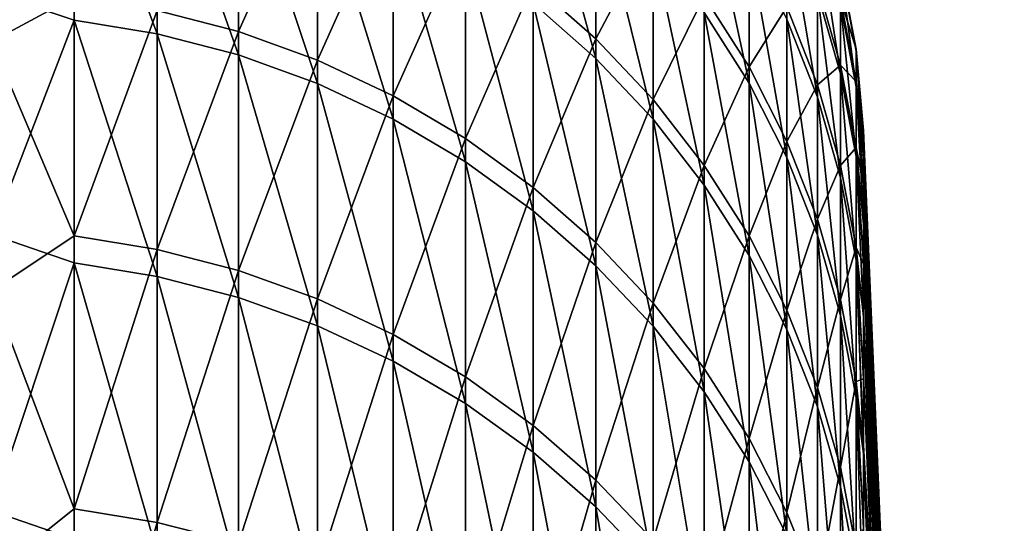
# Model space of a CAD drawing. Header units: metres. Extents: x -2 to 78, y -85 to 85.
# Tile 447 of 500: x 8.8 to 11, y 81.96 to 83.08. Entities that reach past the tile are written whole.
import ezdxf

# ---------------------------------------------------------------- set-up
doc = ezdxf.new("R2010")
doc.units = ezdxf.units.M
doc.layers.add('solid_20004802', color=7, linetype='CONTINUOUS')

msp = doc.modelspace()

# ---------------------------------------------------------------- linework, layer by layer
at = {"layer": 'solid_20004802'}
for points in [[(8.924562, 83.077682, -16.66118), (8.740137, 83.139313, -16.420053), (8.924562, 83.542999, -14.144382)], [(8.924562, 83.542999, -14.144382), (9.109715, 83.512489, -14.139215), (9.109715, 83.04734, -16.655094)], [(8.924562, 83.077682, -16.66118), (8.924562, 83.542999, -14.144382), (9.109715, 83.04734, -16.655094)], [(8.924562, 83.12973, 16.399529), (8.740137, 83.509003, 14.422576), (8.740137, 83.030327, 16.962572)], [(9.109715, 83.512489, -14.139215), (9.291151, 83.464989, -14.131174), (9.291151, 83.000107, -16.645622)], [(9.109715, 83.04734, -16.655094), (9.109715, 83.512489, -14.139215), (9.291151, 83.000107, -16.645622)], [(9.109715, 83.099365, 16.393539), (9.291151, 83.052109, 16.384216), (9.291151, 83.509071, 13.868317)], [(9.291151, 83.509071, 13.868317), (9.291151, 83.052109, 16.384216), (9.467271, 83.444977, 13.857673)], [(9.948537, 83.502823, -11.555275), (10.08855, 83.37896, -11.538135), (10.08855, 82.992432, -14.051167)], [(9.948537, 83.115723, -14.072041), (9.948537, 83.502823, -11.555275), (10.08855, 82.992432, -14.051167)], [(9.291151, 83.464989, -14.131174), (9.467271, 83.400932, -14.120329), (9.467271, 82.936409, -16.632847)], [(9.291151, 83.000107, -16.645622), (9.291151, 83.464989, -14.131174), (9.467271, 82.936409, -16.632847)], [(9.291151, 83.052109, 16.384216), (9.467271, 82.988365, 16.371641), (9.467271, 83.444977, 13.857673)], [(9.467271, 83.444977, 13.857673), (9.467271, 82.988365, 16.371641), (9.636523, 83.364876, 13.844371)], [(9.948537, 83.159615, 13.810283), (10.08855, 83.036263, 13.789798), (10.08855, 83.414871, 11.27556)], [(10.08855, 83.414871, 11.27556), (10.08855, 83.036263, 13.789798), (10.216221, 83.278496, 11.257125)], [(9.467271, 83.400932, -14.120329), (9.636523, 83.320877, -14.106774), (9.636523, 82.856796, -16.616882)], [(9.467271, 82.936409, -16.632847), (9.467271, 83.400932, -14.120329), (9.636523, 82.856796, -16.616882)], [(10.330427, 83.404449, -8.983879), (10.430161, 83.24633, -8.966847), (10.430161, 82.937523, -11.477048)], [(10.330427, 83.095062, -11.498848), (10.330427, 83.404449, -8.983879), (10.430161, 82.937523, -11.477048)], [(9.467271, 82.988365, 16.371641), (9.636523, 82.908707, 16.355927), (9.636523, 83.364876, 13.844371)], [(9.636523, 83.364876, 13.844371), (9.636523, 82.908707, 16.355927), (9.797419, 83.269478, 13.828527)], [(10.08855, 83.37896, -11.538135), (10.216221, 83.242638, -11.51927), (10.216221, 82.856743, -14.028194)], [(10.08855, 82.992432, -14.051167), (10.08855, 83.37896, -11.538135), (10.216221, 82.856743, -14.028194)], [(9.636523, 83.320877, -14.106774), (9.797419, 83.225525, -14.090631), (9.797419, 82.761978, -16.597866)], [(9.636523, 82.856796, -16.616882), (9.636523, 83.320877, -14.106774), (9.797419, 82.761978, -16.597866)], [(10.514546, 83.311989, -6.435551), (10.582837, 83.13765, -6.422083), (10.582837, 82.905754, -8.930162)], [(10.514546, 83.079613, -8.948889), (10.514546, 83.311989, -6.435551), (10.582837, 82.905754, -8.930162)], [(10.08855, 83.036263, 13.789798), (10.216221, 82.900505, 13.767252), (10.216221, 83.278496, 11.257125)], [(10.216221, 83.278496, 11.257125), (10.216221, 82.900505, 13.767252), (10.330427, 83.130852, 11.237167)], [(10.582837, 83.293686, -3.908145), (10.634434, 83.113396, -3.899686), (10.634434, 82.957695, -6.408183)], [(10.582837, 83.13765, -6.422083), (10.582837, 83.293686, -3.908145), (10.634434, 82.957695, -6.408183)], [(9.636523, 82.908707, 16.355927), (9.797419, 82.813828, 16.33721), (9.797419, 83.269478, 13.828527)], [(9.797419, 83.269478, 13.828527), (9.797419, 82.813828, 16.33721), (9.948537, 83.159615, 13.810283)], [(10.330427, 83.130852, 11.237167), (10.430161, 82.973251, 11.215864), (10.430161, 83.274147, 8.704703)], [(10.430161, 83.274147, 8.704703), (10.430161, 82.973251, 11.215864), (10.514546, 83.107376, 8.68727)], [(10.216221, 83.242638, -11.51927), (10.330427, 83.095062, -11.498848), (10.330427, 82.709854, -14.003325)], [(10.216221, 82.856743, -14.028194), (10.216221, 83.242638, -11.51927), (10.330427, 82.709854, -14.003325)], [(10.430161, 83.24633, -8.966847), (10.514546, 83.079613, -8.948889), (10.514546, 82.771423, -11.454062)], [(10.430161, 82.937523, -11.477048), (10.430161, 83.24633, -8.966847), (10.514546, 82.771423, -11.454062)], [(9.797419, 83.225525, -14.090631), (9.948537, 83.115723, -14.072041), (9.948537, 82.652786, -16.575968)], [(9.797419, 82.761978, -16.597866), (9.797419, 83.225525, -14.090631), (9.948537, 82.652786, -16.575968)], [(10.634434, 83.19722, 1.125691), (10.66888, 83.012703, 1.123195), (10.66888, 83.008751, -1.384553)], [(10.634434, 83.19722, 1.125691), (10.634434, 83.125259, 3.637985), (10.66888, 83.012703, 1.123195)], [(10.634434, 83.19326, -1.38763), (10.634434, 83.19722, 1.125691), (10.66888, 83.008751, -1.384553)], [(10.634434, 83.19326, -1.38763), (10.66888, 83.008751, -1.384553), (10.66888, 82.929062, -3.891037)], [(10.634434, 83.113396, -3.899686), (10.634434, 83.19326, -1.38763), (10.66888, 82.929062, -3.891037)], [(9.797419, 82.813828, 16.33721), (9.948537, 82.704567, 16.315655), (9.948537, 83.159615, 13.810283)], [(9.948537, 83.159615, 13.810283), (9.948537, 82.704567, 16.315655), (10.08855, 83.036263, 13.789798)], [(10.514546, 83.107376, 8.68727), (10.582837, 82.933464, 8.669091), (10.582837, 83.157455, 6.160295)], [(10.582837, 83.157455, 6.160295), (10.634434, 82.977463, 6.14696), (10.634434, 83.125259, 3.637985)], [(10.582837, 83.157455, 6.160295), (10.582837, 82.933464, 8.669091), (10.634434, 82.977463, 6.14696)], [(8.924562, 83.077682, -16.66118), (8.740137, 82.599899, -18.947847), (8.740137, 83.139313, -16.420053)], [(8.924562, 83.12973, 16.399529), (8.740137, 83.030327, 16.962572), (8.924562, 82.596489, 18.902817)], [(8.924562, 83.12973, 16.399529), (8.924562, 82.596489, 18.902817), (9.109715, 83.099365, 16.393539)], [(10.216221, 82.900505, 13.767252), (10.330427, 82.753532, 13.742845), (10.330427, 83.130852, 11.237167)], [(10.330427, 83.130852, 11.237167), (10.330427, 82.753532, 13.742845), (10.430161, 82.973251, 11.215864)], [(10.582837, 83.13765, -6.422083), (10.634434, 82.957695, -6.408183), (10.634434, 82.726303, -8.910832)], [(10.582837, 82.905754, -8.930162), (10.582837, 83.13765, -6.422083), (10.634434, 82.726303, -8.910832)], [(10.634434, 83.125259, 3.637985), (10.66888, 82.940903, 3.629917), (10.66888, 83.012703, 1.123195)], [(10.634434, 83.125259, 3.637985), (10.634434, 82.977463, 6.14696), (10.66888, 82.940903, 3.629917)], [(9.948537, 83.115723, -14.072041), (10.08855, 82.992432, -14.051167), (10.08855, 82.530182, -16.55138)], [(9.948537, 82.652786, -16.575968), (9.948537, 83.115723, -14.072041), (10.08855, 82.530182, -16.55138)], [(10.430161, 82.973251, 11.215864), (10.514546, 82.807076, 11.193401), (10.514546, 83.107376, 8.68727)], [(10.514546, 83.107376, 8.68727), (10.514546, 82.807076, 11.193401), (10.582837, 82.933464, 8.669091)], [(10.634434, 83.113396, -3.899686), (10.66888, 82.929062, -3.891037), (10.66888, 82.773712, -6.39397)], [(10.634434, 82.957695, -6.408183), (10.634434, 83.113396, -3.899686), (10.66888, 82.773712, -6.39397)], [(8.924562, 82.596489, 18.902817), (9.109715, 82.566322, 18.895912), (9.109715, 83.099365, 16.393539)], [(9.109715, 83.099365, 16.393539), (9.109715, 82.566322, 18.895912), (9.291151, 83.052109, 16.384216)], [(10.330427, 83.095062, -11.498848), (10.430161, 82.937523, -11.477048), (10.430161, 82.553047, -13.976776)], [(10.330427, 82.709854, -14.003325), (10.330427, 83.095062, -11.498848), (10.430161, 82.553047, -13.976776)], [(10.514546, 83.079613, -8.948889), (10.582837, 82.905754, -8.930162), (10.582837, 82.598213, -11.430094)], [(10.514546, 82.771423, -11.454062), (10.514546, 83.079613, -8.948889), (10.582837, 82.598213, -11.430094)], [(8.924562, 82.53656, -19.162777), (8.740137, 82.599899, -18.947847), (8.924562, 83.077682, -16.66118)], [(8.924562, 83.077682, -16.66118), (9.109715, 83.04734, -16.655094), (9.109715, 82.506416, -19.155777)], [(8.924562, 82.53656, -19.162777), (8.924562, 83.077682, -16.66118), (9.109715, 82.506416, -19.155777)], [(9.109715, 82.566322, 18.895912), (9.291151, 82.519363, 18.885166), (9.291151, 83.052109, 16.384216)], [(9.109715, 83.04734, -16.655094), (9.291151, 83.000107, -16.645622), (9.291151, 82.459496, -19.144884)], [(9.109715, 82.506416, -19.155777), (9.109715, 83.04734, -16.655094), (9.291151, 82.459496, -19.144884)], [(9.291151, 83.052109, 16.384216), (9.291151, 82.519363, 18.885166), (9.467271, 82.988365, 16.371641)], [(9.948537, 82.704567, 16.315655), (10.08855, 82.581886, 16.291452), (10.08855, 83.036263, 13.789798)], [(10.08855, 83.036263, 13.789798), (10.08855, 82.581886, 16.291452), (10.216221, 82.900505, 13.767252)], [(8.924562, 82.596489, 18.902817), (8.740137, 83.030327, 16.962572), (8.740137, 82.474411, 19.48679)], [(10.685887, 82.810036, 1.951835), (10.66888, 83.012703, 1.123195), (10.66888, 82.940903, 3.629917)], [(10.685841, 82.83194, -0.59848), (10.66888, 83.008751, -1.384553), (10.66888, 83.012703, 1.123195)], [(10.685879, 82.830467, 0.676967), (10.685841, 82.83194, -0.59848), (10.66888, 83.012703, 1.123195)], [(10.685887, 82.810036, 1.951835), (10.685879, 82.830467, 0.676967), (10.66888, 83.012703, 1.123195)], [(9.291151, 83.000107, -16.645622), (9.467271, 82.936409, -16.632847), (9.467271, 82.39621, -19.13019)], [(9.291151, 82.459496, -19.144884), (9.291151, 83.000107, -16.645622), (9.467271, 82.39621, -19.13019)], [(10.08855, 82.992432, -14.051167), (10.216221, 82.856743, -14.028194), (10.216221, 82.395248, -16.524319)], [(10.08855, 82.530182, -16.55138), (10.08855, 82.992432, -14.051167), (10.216221, 82.395248, -16.524319)], [(10.685893, 82.773071, -3.148091), (10.66888, 82.929062, -3.891037), (10.66888, 83.008751, -1.384553)], [(10.685866, 82.812325, -1.873487), (10.685893, 82.773071, -3.148091), (10.66888, 83.008751, -1.384553)], [(10.685841, 82.83194, -0.59848), (10.685866, 82.812325, -1.873487), (10.66888, 83.008751, -1.384553)], [(9.291151, 82.519363, 18.885166), (9.467271, 82.456032, 18.870672), (9.467271, 82.988365, 16.371641)], [(9.467271, 82.988365, 16.371641), (9.467271, 82.456032, 18.870672), (9.636523, 82.908707, 16.355927)], [(10.330427, 82.753532, 13.742845), (10.430161, 82.596642, 13.71679), (10.430161, 82.973251, 11.215864)], [(10.430161, 82.973251, 11.215864), (10.430161, 82.596642, 13.71679), (10.514546, 82.807076, 11.193401)], [(10.582837, 82.933464, 8.669091), (10.634434, 82.753952, 8.650327), (10.634434, 82.977463, 6.14696)], [(10.634434, 82.977463, 6.14696), (10.66888, 82.793434, 6.133327), (10.66888, 82.940903, 3.629917)], [(10.634434, 82.977463, 6.14696), (10.634434, 82.753952, 8.650327), (10.66888, 82.793434, 6.133327)], [(10.634434, 82.957695, -6.408183), (10.66888, 82.773712, -6.39397), (10.66888, 82.542831, -8.89107)], [(10.634434, 82.726303, -8.910832), (10.634434, 82.957695, -6.408183), (10.66888, 82.542831, -8.89107)], [(9.467271, 82.936409, -16.632847), (9.636523, 82.856796, -16.616882), (9.636523, 82.317116, -19.111828)], [(9.467271, 82.39621, -19.13019), (9.467271, 82.936409, -16.632847), (9.636523, 82.317116, -19.111828)], [(10.430161, 82.937523, -11.477048), (10.514546, 82.771423, -11.454062), (10.514546, 82.387718, -13.948784)], [(10.430161, 82.553047, -13.976776), (10.430161, 82.937523, -11.477048), (10.514546, 82.387718, -13.948784)], [(10.514546, 82.807076, 11.193401), (10.582837, 82.633797, 11.169978), (10.582837, 82.933464, 8.669091)], [(10.582837, 82.933464, 8.669091), (10.582837, 82.633797, 11.169978), (10.634434, 82.753952, 8.650327)], [(10.685845, 82.7117, 4.499283), (10.66888, 82.940903, 3.629917), (10.66888, 82.793434, 6.133327)], [(10.685855, 82.770935, 3.225872), (10.685887, 82.810036, 1.951835), (10.66888, 82.940903, 3.629917)], [(10.685845, 82.7117, 4.499283), (10.685855, 82.770935, 3.225872), (10.66888, 82.940903, 3.629917)], [(10.685843, 82.637962, -5.695982), (10.66888, 82.773712, -6.39397), (10.66888, 82.929062, -3.891037)], [(10.685856, 82.715614, -4.422469), (10.685843, 82.637962, -5.695982), (10.66888, 82.929062, -3.891037)], [(10.685893, 82.773071, -3.148091), (10.685856, 82.715614, -4.422469), (10.66888, 82.929062, -3.891037)], [(9.467271, 82.456032, 18.870672), (9.636523, 82.376884, 18.852558), (9.636523, 82.908707, 16.355927)], [(9.636523, 82.908707, 16.355927), (9.636523, 82.376884, 18.852558), (9.797419, 82.813828, 16.33721)], [(10.582837, 82.905754, -8.930162), (10.634434, 82.726303, -8.910832), (10.634434, 82.419426, -11.405353)], [(10.582837, 82.598213, -11.430094), (10.582837, 82.905754, -8.930162), (10.634434, 82.419426, -11.405353)], [(10.08855, 82.581886, 16.291452), (10.216221, 82.446869, 16.264818), (10.216221, 82.900505, 13.767252)], [(10.216221, 82.900505, 13.767252), (10.216221, 82.446869, 16.264818), (10.330427, 82.753532, 13.742845)], [(9.636523, 82.856796, -16.616882), (9.797419, 82.761978, -16.597866), (9.797419, 82.222916, -19.089956)], [(9.636523, 82.317116, -19.111828), (9.636523, 82.856796, -16.616882), (9.797419, 82.222916, -19.089956)], [(10.216221, 82.856743, -14.028194), (10.330427, 82.709854, -14.003325), (10.330427, 82.249176, -16.495024)], [(10.216221, 82.395248, -16.524319), (10.216221, 82.856743, -14.028194), (10.330427, 82.249176, -16.495024)], [(10.836858, 79.208786, -4.066239), (10.685866, 82.812325, -1.873487), (10.685841, 82.83194, -0.59848)], [(10.864034, 78.606232, -2.980007), (10.685841, 82.83194, -0.59848), (10.685879, 82.830467, 0.676967)], [(10.836858, 79.208786, -4.066239), (10.685841, 82.83194, -0.59848), (10.864034, 78.606232, -2.980007)], [(10.891718, 77.97113, -1.912491), (10.685879, 82.830467, 0.676967), (10.685887, 82.810036, 1.951835)], [(10.864034, 78.606232, -2.980007), (10.685879, 82.830467, 0.676967), (10.891718, 77.97113, -1.912491)], [(9.636523, 82.376884, 18.852558), (9.797419, 82.282616, 18.830984), (9.797419, 82.813828, 16.33721)], [(9.797419, 82.813828, 16.33721), (9.797419, 82.282616, 18.830984), (9.948537, 82.704567, 16.315655)], [(10.430161, 82.596642, 13.71679), (10.514546, 82.431221, 13.689319), (10.514546, 82.807076, 11.193401)], [(10.514546, 82.807076, 11.193401), (10.514546, 82.431221, 13.689319), (10.582837, 82.633797, 11.169978)], [(10.634434, 82.753952, 8.650327), (10.66888, 82.570412, 8.631142), (10.66888, 82.793434, 6.133327)], [(10.685877, 82.533333, 7.042693), (10.66888, 82.793434, 6.133327), (10.66888, 82.570412, 8.631142)], [(10.685889, 82.631653, 5.771917), (10.685845, 82.7117, 4.499283), (10.66888, 82.793434, 6.133327)], [(10.68589, 82.621788, 5.910974), (10.685889, 82.631653, 5.771917), (10.66888, 82.793434, 6.133327)], [(10.685877, 82.533333, 7.042693), (10.68589, 82.621788, 5.910974), (10.66888, 82.793434, 6.133327)], [(10.919883, 77.304062, -0.864666), (10.685887, 82.810036, 1.951835), (10.685855, 82.770935, 3.225872)], [(10.836858, 79.208786, -4.066239), (10.685893, 82.773071, -3.148091), (10.685866, 82.812325, -1.873487)], [(10.891718, 77.97113, -1.912491), (10.685887, 82.810036, 1.951835), (10.919883, 77.304062, -0.864666)], [(10.514546, 82.771423, -11.454062), (10.582837, 82.598213, -11.430094), (10.582837, 82.215309, -13.919595)], [(10.514546, 82.387718, -13.948784), (10.514546, 82.771423, -11.454062), (10.582837, 82.215309, -13.919595)], [(10.685889, 82.422287, -8.238398), (10.66888, 82.542831, -8.89107), (10.66888, 82.773712, -6.39397)], [(10.685878, 82.539665, -6.967994), (10.685889, 82.422287, -8.238398), (10.66888, 82.773712, -6.39397)], [(10.685843, 82.637962, -5.695982), (10.685878, 82.539665, -6.967994), (10.66888, 82.773712, -6.39397)], [(10.948505, 76.605637, 0.162513), (10.685855, 82.770935, 3.225872), (10.685845, 82.7117, 4.499283)], [(10.919883, 77.304062, -0.864666), (10.685855, 82.770935, 3.225872), (10.948505, 76.605637, 0.162513)], [(10.810213, 79.778244, -5.170194), (10.685856, 82.715614, -4.422469), (10.685893, 82.773071, -3.148091)], [(10.810213, 79.778244, -5.170194), (10.685893, 82.773071, -3.148091), (10.836858, 79.208786, -4.066239)], [(9.797419, 82.761978, -16.597866), (9.948537, 82.652786, -16.575968), (9.948537, 82.114433, -19.06477)], [(9.797419, 82.222916, -19.089956), (9.797419, 82.761978, -16.597866), (9.948537, 82.114433, -19.06477)], [(10.216221, 82.446869, 16.264818), (10.330427, 82.300705, 16.235983), (10.330427, 82.753532, 13.742845)], [(10.330427, 82.753532, 13.742845), (10.330427, 82.300705, 16.235983), (10.430161, 82.596642, 13.71679)], [(10.582837, 82.633797, 11.169978), (10.634434, 82.454926, 11.1458), (10.634434, 82.753952, 8.650327)], [(10.634434, 82.753952, 8.650327), (10.634434, 82.454926, 11.1458), (10.66888, 82.570412, 8.631142)], [(9.797419, 82.282616, 18.830984), (9.948537, 82.174049, 18.806139), (9.948537, 82.704567, 16.315655)], [(9.948537, 82.704567, 16.315655), (9.948537, 82.174049, 18.806139), (10.08855, 82.581886, 16.291452)], [(10.330427, 82.709854, -14.003325), (10.430161, 82.553047, -13.976776), (10.430161, 82.093246, -16.463753)], [(10.330427, 82.249176, -16.495024), (10.330427, 82.709854, -14.003325), (10.430161, 82.093246, -16.463753)], [(10.634434, 82.726303, -8.910832), (10.66888, 82.542831, -8.89107), (10.66888, 82.236633, -11.380057)], [(10.634434, 82.419426, -11.405353), (10.634434, 82.726303, -8.910832), (10.66888, 82.236633, -11.380057)], [(10.784125, 80.314087, -6.290864), (10.685843, 82.637962, -5.695982), (10.685856, 82.715614, -4.422469)], [(10.948505, 76.605637, 0.162513), (10.685845, 82.7117, 4.499283), (10.685889, 82.631653, 5.771917)], [(10.784125, 80.314087, -6.290864), (10.685856, 82.715614, -4.422469), (10.810213, 79.778244, -5.170194)], [(9.948537, 82.652786, -16.575968), (10.08855, 82.530182, -16.55138), (10.08855, 81.99263, -19.036489)], [(9.948537, 82.114433, -19.06477), (9.948537, 82.652786, -16.575968), (10.08855, 81.99263, -19.036489)], [(10.514546, 82.431221, 13.689319), (10.582837, 82.258728, 13.660673), (10.582837, 82.633797, 11.169978)], [(10.582837, 82.633797, 11.169978), (10.582837, 82.258728, 13.660673), (10.634434, 82.454926, 11.1458)], [(10.758617, 80.815819, -7.427227), (10.685878, 82.539665, -6.967994), (10.685843, 82.637962, -5.695982)], [(10.758617, 80.815819, -7.427227), (10.685843, 82.637962, -5.695982), (10.784125, 80.314087, -6.290864)], [(10.720858, 81.724525, 7.086074), (10.68589, 82.621788, 5.910974), (10.685877, 82.533333, 7.042693)], [(10.948505, 76.605637, 0.162513), (10.685889, 82.631653, 5.771917), (10.68589, 82.621788, 5.910974)], [(10.948505, 76.605637, 0.162513), (10.68589, 82.621788, 5.910974), (10.977557, 75.876495, 1.168105)], [(10.720858, 81.724525, 7.086074), (10.977557, 75.876495, 1.168105), (10.68589, 82.621788, 5.910974)], [(8.924562, 82.53656, -19.162777), (8.740137, 81.983643, -21.458014), (8.740137, 82.599899, -18.947847)], [(8.924562, 82.596489, 18.902817), (8.740137, 82.474411, 19.48679), (8.924562, 81.987885, 21.388857)], [(8.924562, 82.596489, 18.902817), (8.924562, 81.987885, 21.388857), (9.109715, 82.566322, 18.895912)], [(10.330427, 82.300705, 16.235983), (10.430161, 82.144676, 16.205202), (10.430161, 82.596642, 13.71679)], [(10.430161, 82.596642, 13.71679), (10.430161, 82.144676, 16.205202), (10.514546, 82.431221, 13.689319)], [(10.582837, 82.598213, -11.430094), (10.634434, 82.419426, -11.405353), (10.634434, 82.037354, -13.889465)], [(10.582837, 82.215309, -13.919595), (10.582837, 82.598213, -11.430094), (10.634434, 82.037354, -13.889465)], [(9.948537, 82.174049, 18.806139), (10.08855, 82.052162, 18.778244), (10.08855, 82.581886, 16.291452)], [(10.08855, 82.581886, 16.291452), (10.08855, 82.052162, 18.778244), (10.216221, 82.446869, 16.264818)], [(8.924562, 81.987885, 21.388857), (9.109715, 81.957939, 21.381044), (9.109715, 82.566322, 18.895912)], [(9.109715, 82.566322, 18.895912), (9.109715, 81.957939, 21.381044), (9.291151, 82.519363, 18.885166)], [(10.430161, 82.553047, -13.976776), (10.514546, 82.387718, -13.948784), (10.514546, 81.928833, -16.430779)], [(10.430161, 82.093246, -16.463753), (10.430161, 82.553047, -13.976776), (10.514546, 81.928833, -16.430779)], [(10.634434, 82.454926, 11.1458), (10.66888, 82.272057, 11.12108), (10.66888, 82.570412, 8.631142)], [(10.685861, 82.277908, 9.578964), (10.66888, 82.570412, 8.631142), (10.66888, 82.272057, 11.12108)], [(10.685847, 82.415886, 8.311662), (10.685877, 82.533333, 7.042693), (10.66888, 82.570412, 8.631142)], [(10.685861, 82.277908, 9.578964), (10.685847, 82.415886, 8.311662), (10.66888, 82.570412, 8.631142)], [(8.924562, 81.920135, -21.646889), (8.740137, 81.983643, -21.458014), (8.924562, 82.53656, -19.162777)], [(8.924562, 82.53656, -19.162777), (9.109715, 82.506416, -19.155777), (9.109715, 81.890213, -21.638983)], [(8.924562, 81.920135, -21.646889), (8.924562, 82.53656, -19.162777), (9.109715, 81.890213, -21.638983)], [(10.08855, 82.530182, -16.55138), (10.216221, 82.395248, -16.524319), (10.216221, 81.858574, -19.005365)], [(10.08855, 81.99263, -19.036489), (10.08855, 82.530182, -16.55138), (10.216221, 81.858574, -19.005365)], [(10.685856, 82.110909, -10.91918), (10.66888, 82.236633, -11.380057), (10.66888, 82.542831, -8.89107)], [(10.685852, 82.130211, -10.773693), (10.685856, 82.110909, -10.91918), (10.66888, 82.542831, -8.89107)], [(10.685842, 82.286682, -9.507164), (10.685852, 82.130211, -10.773693), (10.66888, 82.542831, -8.89107)], [(10.685889, 82.422287, -8.238398), (10.685842, 82.286682, -9.507164), (10.66888, 82.542831, -8.89107)], [(10.720858, 81.724525, 7.086074), (10.685877, 82.533333, 7.042693), (10.685847, 82.415886, 8.311662)], [(10.733713, 81.282997, -8.578244), (10.685889, 82.422287, -8.238398), (10.685878, 82.539665, -6.967994)], [(10.733713, 81.282997, -8.578244), (10.685878, 82.539665, -6.967994), (10.758617, 80.815819, -7.427227)], [(9.109715, 81.957939, 21.381044), (9.291151, 81.911324, 21.368885), (9.291151, 82.519363, 18.885166)], [(9.291151, 82.519363, 18.885166), (9.291151, 81.911324, 21.368885), (9.467271, 82.456032, 18.870672)], [(9.109715, 82.506416, -19.155777), (9.291151, 82.459496, -19.144884), (9.291151, 81.843643, -21.626677)], [(9.109715, 81.890213, -21.638983), (9.109715, 82.506416, -19.155777), (9.291151, 81.843643, -21.626677)], [(8.924562, 81.987885, 21.388857), (8.740137, 82.474411, 19.48679), (8.740137, 81.841782, 21.99288)], [(9.291151, 82.459496, -19.144884), (9.467271, 82.39621, -19.13019), (9.467271, 81.78083, -21.610077)], [(9.291151, 81.843643, -21.626677), (9.291151, 82.459496, -19.144884), (9.467271, 81.78083, -21.610077)], [(9.291151, 81.911324, 21.368885), (9.467271, 81.848465, 21.352486), (9.467271, 82.456032, 18.870672)], [(9.467271, 82.456032, 18.870672), (9.467271, 81.848465, 21.352486), (9.636523, 82.376884, 18.852558)], [(10.08855, 82.052162, 18.778244), (10.216221, 81.918007, 18.747541), (10.216221, 82.446869, 16.264818)], [(10.216221, 82.446869, 16.264818), (10.216221, 81.918007, 18.747541), (10.330427, 82.300705, 16.235983)], [(10.582837, 82.258728, 13.660673), (10.634434, 82.080673, 13.631104), (10.634434, 82.454926, 11.1458)], [(10.634434, 82.454926, 11.1458), (10.634434, 82.080673, 13.631104), (10.66888, 82.272057, 11.12108)], [(10.430161, 82.144676, 16.205202), (10.514546, 81.980156, 16.172747), (10.514546, 82.431221, 13.689319)], [(10.514546, 82.431221, 13.689319), (10.514546, 81.980156, 16.172747), (10.582837, 82.258728, 13.660673)], [(10.634434, 82.419426, -11.405353), (10.66888, 82.236633, -11.380057), (10.66888, 81.855408, -13.858661)], [(10.634434, 82.037354, -13.889465), (10.634434, 82.419426, -11.405353), (10.66888, 81.855408, -13.858661)], [(10.709435, 81.715172, -9.742864), (10.685842, 82.286682, -9.507164), (10.685889, 82.422287, -8.238398)], [(10.709435, 81.715172, -9.742864), (10.685889, 82.422287, -8.238398), (10.733713, 81.282997, -8.578244)], [(10.756311, 80.791542, 8.23428), (10.685847, 82.415886, 8.311662), (10.685861, 82.277908, 9.578964)], [(10.756311, 80.791542, 8.23428), (10.720858, 81.724525, 7.086074), (10.685847, 82.415886, 8.311662)], [(9.467271, 82.39621, -19.13019), (9.636523, 82.317116, -19.111828), (9.636523, 81.702324, -21.589334)], [(9.467271, 81.78083, -21.610077), (9.467271, 82.39621, -19.13019), (9.636523, 81.702324, -21.589334)], [(9.467271, 81.848465, 21.352486), (9.636523, 81.769897, 21.331989), (9.636523, 82.376884, 18.852558)], [(9.636523, 82.376884, 18.852558), (9.636523, 81.769897, 21.331989), (9.797419, 82.282616, 18.830984)], [(10.216221, 82.395248, -16.524319), (10.330427, 82.249176, -16.495024), (10.330427, 81.713455, -18.971672)], [(10.216221, 81.858574, -19.005365), (10.216221, 82.395248, -16.524319), (10.330427, 81.713455, -18.971672)], [(10.514546, 82.387718, -13.948784), (10.582837, 82.215309, -13.919595), (10.582837, 81.757385, -16.396397)], [(10.514546, 81.928833, -16.430779), (10.514546, 82.387718, -13.948784), (10.582837, 81.757385, -16.396397)], [(9.636523, 82.317116, -19.111828), (9.797419, 82.222916, -19.089956), (9.797419, 81.608826, -21.564629)], [(9.636523, 81.702324, -21.589334), (9.636523, 82.317116, -19.111828), (9.797419, 81.608826, -21.564629)], [(10.216221, 81.918007, 18.747541), (10.330427, 81.772781, 18.714306), (10.330427, 82.300705, 16.235983)], [(10.330427, 82.300705, 16.235983), (10.330427, 81.772781, 18.714306), (10.430161, 82.144676, 16.205202)], [(9.636523, 81.769897, 21.331989), (9.797419, 81.676323, 21.307577), (9.797419, 82.282616, 18.830984)], [(9.797419, 82.282616, 18.830984), (9.797419, 81.676323, 21.307577), (9.948537, 82.174049, 18.806139)], [(10.634434, 82.080673, 13.631104), (10.66888, 81.898636, 13.600872), (10.66888, 82.272057, 11.12108)], [(10.685889, 82.12011, 10.844038), (10.685861, 82.277908, 9.578964), (10.66888, 82.272057, 11.12108)], [(10.685865, 81.944084, 12.106167), (10.66888, 82.272057, 11.12108), (10.66888, 81.898636, 13.600872)], [(10.685865, 81.944084, 12.106167), (10.685889, 82.12011, 10.844038), (10.66888, 82.272057, 11.12108)], [(10.709435, 81.715172, -9.742864), (10.685852, 82.130211, -10.773693), (10.685842, 82.286682, -9.507164)], [(10.756311, 80.791542, 8.23428), (10.685861, 82.277908, 9.578964), (10.685889, 82.12011, 10.844038)], [(10.330427, 82.249176, -16.495024), (10.430161, 82.093246, -16.463753), (10.430161, 81.55854, -18.935705)], [(10.330427, 81.713455, -18.971672), (10.330427, 82.249176, -16.495024), (10.430161, 81.55854, -18.935705)], [(10.514546, 81.980156, 16.172747), (10.582837, 81.808609, 16.138903), (10.582837, 82.258728, 13.660673)], [(10.582837, 82.258728, 13.660673), (10.582837, 81.808609, 16.138903), (10.634434, 82.080673, 13.631104)], [(9.797419, 82.222916, -19.089956), (9.948537, 82.114433, -19.06477), (9.948537, 81.50116, -21.536177)], [(9.797419, 81.608826, -21.564629), (9.797419, 82.222916, -19.089956), (9.948537, 81.50116, -21.536177)], [(10.685874, 81.758888, -13.298301), (10.66888, 81.855408, -13.858661), (10.66888, 82.236633, -11.380057)], [(10.685885, 81.953758, -12.037487), (10.685874, 81.758888, -13.298301), (10.66888, 82.236633, -11.380057)], [(10.685856, 82.110909, -10.91918), (10.685885, 81.953758, -12.037487), (10.66888, 82.236633, -11.380057)], [(10.582837, 82.215309, -13.919595), (10.634434, 82.037354, -13.889465), (10.634434, 81.580421, -16.360905)], [(10.582837, 81.757385, -16.396397), (10.582837, 82.215309, -13.919595), (10.634434, 81.580421, -16.360905)], [(9.797419, 81.676323, 21.307577), (9.948537, 81.568558, 21.279465), (9.948537, 82.174049, 18.806139)], [(9.948537, 82.174049, 18.806139), (9.948537, 81.568558, 21.279465), (10.08855, 82.052162, 18.778244)], [(10.330427, 81.772781, 18.714306), (10.430161, 81.617752, 18.678825), (10.430161, 82.144676, 16.205202)], [(10.430161, 82.144676, 16.205202), (10.430161, 81.617752, 18.678825), (10.514546, 81.980156, 16.172747)], [(9.948537, 82.114433, -19.06477), (10.08855, 81.99263, -19.036489), (10.08855, 81.380264, -21.50423)], [(9.948537, 81.50116, -21.536177), (9.948537, 82.114433, -19.06477), (10.08855, 81.380264, -21.50423)], [(10.709435, 81.715172, -9.742864), (10.685856, 82.110909, -10.91918), (10.685852, 82.130211, -10.773693)], [(10.792185, 79.824554, 9.353985), (10.685889, 82.12011, 10.844038), (10.685865, 81.944084, 12.106167)], [(10.792185, 79.824554, 9.353985), (10.756311, 80.791542, 8.23428), (10.685889, 82.12011, 10.844038)], [(10.430161, 82.093246, -16.463753), (10.514546, 81.928833, -16.430779), (10.514546, 81.395195, -18.897781)], [(10.430161, 81.55854, -18.935705), (10.430161, 82.093246, -16.463753), (10.514546, 81.395195, -18.897781)], [(10.981112, 74.471581, -14.111947), (10.685885, 81.953758, -12.037487), (10.685856, 82.110909, -10.91918)], [(10.999698, 74.173378, -13.160686), (10.981112, 74.471581, -14.111947), (10.685856, 82.110909, -10.91918)], [(10.709435, 81.715172, -9.742864), (10.999698, 74.173378, -13.160686), (10.685856, 82.110909, -10.91918)], [(10.582837, 81.808609, 16.138903), (10.634434, 81.631531, 16.10397), (10.634434, 82.080673, 13.631104)], [(10.634434, 82.080673, 13.631104), (10.634434, 81.631531, 16.10397), (10.66888, 81.898636, 13.600872)], [(9.948537, 81.568558, 21.279465), (10.08855, 81.447563, 21.2479), (10.08855, 82.052162, 18.778244)], [(10.08855, 82.052162, 18.778244), (10.08855, 81.447563, 21.2479), (10.216221, 81.918007, 18.747541)], [(10.634434, 82.037354, -13.889465), (10.66888, 81.855408, -13.858661), (10.66888, 81.39949, -16.324619)], [(10.634434, 81.580421, -16.360905), (10.634434, 82.037354, -13.889465), (10.66888, 81.39949, -16.324619)], [(8.924562, 81.987885, 21.388857), (8.740137, 81.841782, 21.99288), (8.924562, 81.304474, 23.855381)], [(8.924562, 81.920135, -21.646889), (8.740137, 81.291122, -23.948221), (8.740137, 81.983643, -21.458014)], [(8.924562, 81.987885, 21.388857), (8.924562, 81.304474, 23.855381), (9.109715, 81.957939, 21.381044)], [(10.08855, 81.99263, -19.036489), (10.216221, 81.858574, -19.005365), (10.216221, 81.247208, -21.469072)], [(10.08855, 81.380264, -21.50423), (10.08855, 81.99263, -19.036489), (10.216221, 81.247208, -21.469072)], [(10.430161, 81.617752, 18.678825), (10.514546, 81.454292, 18.641417), (10.514546, 81.980156, 16.172747)], [(10.514546, 81.980156, 16.172747), (10.514546, 81.454292, 18.641417), (10.582837, 81.808609, 16.138903)], [(8.924562, 81.304474, 23.855381), (9.109715, 81.274773, 23.846668), (9.109715, 81.957939, 21.381044)], [(9.109715, 81.957939, 21.381044), (9.109715, 81.274773, 23.846668), (9.291151, 81.911324, 21.368885)]]:
    msp.add_3dface(points, dxfattribs=at)

doc.saveas('drawing.dxf')
